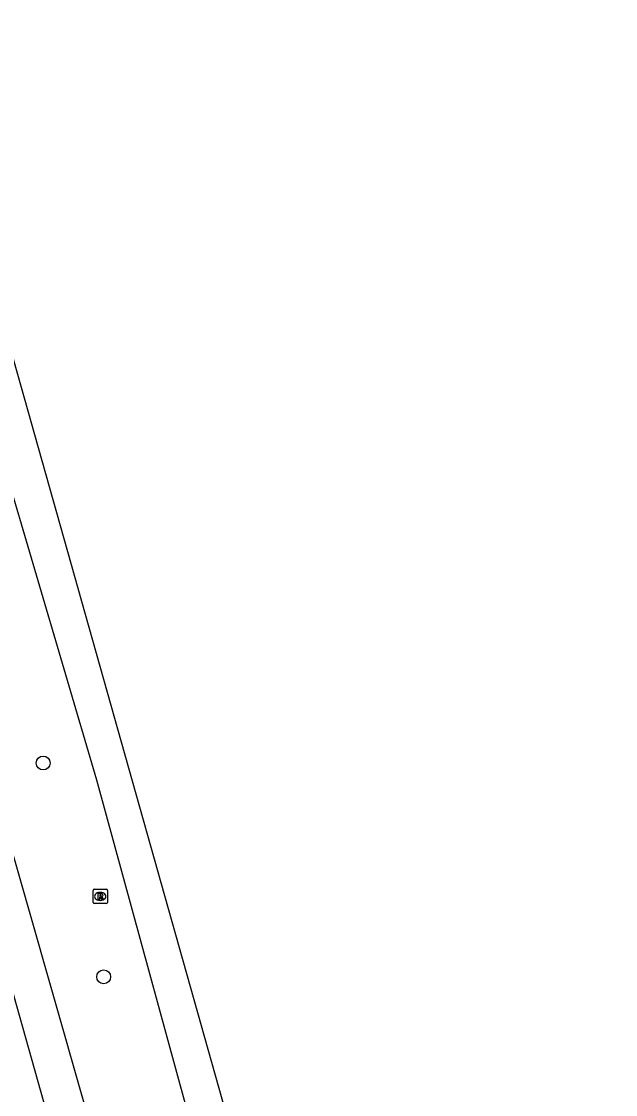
# Model space of a CAD drawing. Extents: x 158461 to 159795, y 387220 to 388672.
# Drawn here: x 159720.7 to 159762.4, y 387971.9 to 388047.3 of the extents above; entities that cross this region are included whole.
import ezdxf

# ---------------------------------------------------------------- set-up
doc = ezdxf.new("R2010")
doc.units = 0
for name, color, linetype in [('IMGEO_Berm_groen', 7, 'Continuous'), ('IMGEO_Boom', 7, 'Continuous'), ('IMGEO_OVBaan_gesloten', 7, 'Continuous'), ('IMGEO_Rioolput', 7, 'Continuous')]:
    doc.layers.add(name, color=color, linetype=linetype)

msp = doc.modelspace()

# ---------------------------------------------------------------- linework, layer by layer
at = {"layer": 'IMGEO_Berm_groen'}
msp.add_lwpolyline([(159726.858, 387965.154), (159719.152, 387992.089), (159718.836, 387993.193), (159709.57, 388026.682), (159693.688, 388089.539), (159697.615, 388090.324), (159725.968, 387994.039), (159733.401, 387966.816)], dxfattribs=at)
at = {"layer": 'IMGEO_Boom'}
for centre in [(159722.209, 387995.221), (159726.461, 387980.195)]:
    msp.add_circle(centre, 0.489, dxfattribs=at)
at = {"layer": 'IMGEO_OVBaan_gesloten'}
for points in [[(159747.834, 387880.272), (159735.911, 387922.812), (159716.822, 387990.637), (159706.964, 388025.892), (159694.93, 388068.864), (159694.291, 388071.37)], [(159707.057, 388069.688), (159709.542, 388060.989), (159716.772, 388035.358), (159734.803, 387971.44), (159747.429, 387926.601), (159755.519, 387897.675), (159758.398, 387887.256), (159760.039, 387881.617), (159762.437, 387872.897)]]:
    msp.add_lwpolyline(points, dxfattribs=at)
at = {"layer": 'IMGEO_Rioolput'}
for p, q in [((159725.721, 387985.418), (159725.721, 387986.27)), ((159725.796, 387986.344), (159726.648, 387986.344)), ((159726.209, 387986.124), (159726.234, 387986.124)), ((159726.722, 387986.27), (159726.722, 387985.418)), ((159726.648, 387985.344), (159725.796, 387985.344)), ((159726.232, 387985.564), (159726.207, 387985.564))]:
    msp.add_line(p, q, dxfattribs=at)
for points in [[(159725.721, 387985.418), (159725.721, 387986.27)], [(159725.796, 387986.344), (159726.648, 387986.344)], [(159726.31, 387986.042), (159726.058, 387986.044), (159726.058, 387985.644)], [(159726.722, 387986.27), (159726.722, 387985.418)], [(159726.648, 387985.344), (159725.796, 387985.344)], [(159726.058, 387985.644), (159726.182, 387985.644), (159726.182, 387985.806), (159726.193, 387985.806)], [(159726.236, 387985.963), (159726.182, 387985.963), (159726.182, 387985.882)], [(159726.182, 387985.882), (159726.234, 387985.882)], [(159726.24, 387985.777), (159726.311, 387985.644), (159726.451, 387985.644), (159726.386, 387985.77)]]:
    msp.add_lwpolyline(points, dxfattribs=at)
for centre, radius, start, end in [((159725.798, 387986.268), 0.0765, 91.55205, 178.44795), ((159725.798, 387986.268), 0.0765, 91.55205, 178.44795), ((159726.309, 387985.932), 0.109, 350.36119, 89.41601), ((159726.646, 387986.268), 0.0765, 1.55205, 88.44795), ((159726.646, 387986.268), 0.0765, 1.55205, 88.44795), ((159725.798, 387985.42), 0.0765, 181.55205, 268.44795), ((159725.798, 387985.42), 0.0765, 181.55205, 268.44795), ((159726.192, 387985.753), 0.0533, 26.02933, 88.69889), ((159726.218, 387986.071), 0.19, 274.7715, 282.96867), ((159726.242, 387985.867), 0.0964, 77.00612, 93.18647), ((159726.256, 387985.924), 0.0378, 276.66336, 79.67722), ((159726.307, 387985.932), 0.112, 277.58423, 350.98172), ((159726.291, 387985.717), 0.108, 29.51342, 73.79051), ((159726.646, 387985.42), 0.0765, 271.55205, 358.44795), ((159726.646, 387985.42), 0.0765, 271.55205, 358.44795)]:
    msp.add_arc(centre, radius, start, end, dxfattribs=at)
for centre, major_axis, ratio, start_param, end_param in [((159726.208, 387985.844), (-0.387, 0.002), 0.722429, 4.712389, 7.853982), ((159726.233, 387985.844), (-0.39, 0.002), 0.717154, 1.570796, 4.712389)]:
    msp.add_ellipse(centre, major_axis=major_axis, ratio=ratio, start_param=start_param, end_param=end_param, dxfattribs=at)

doc.saveas('drawing.dxf')
